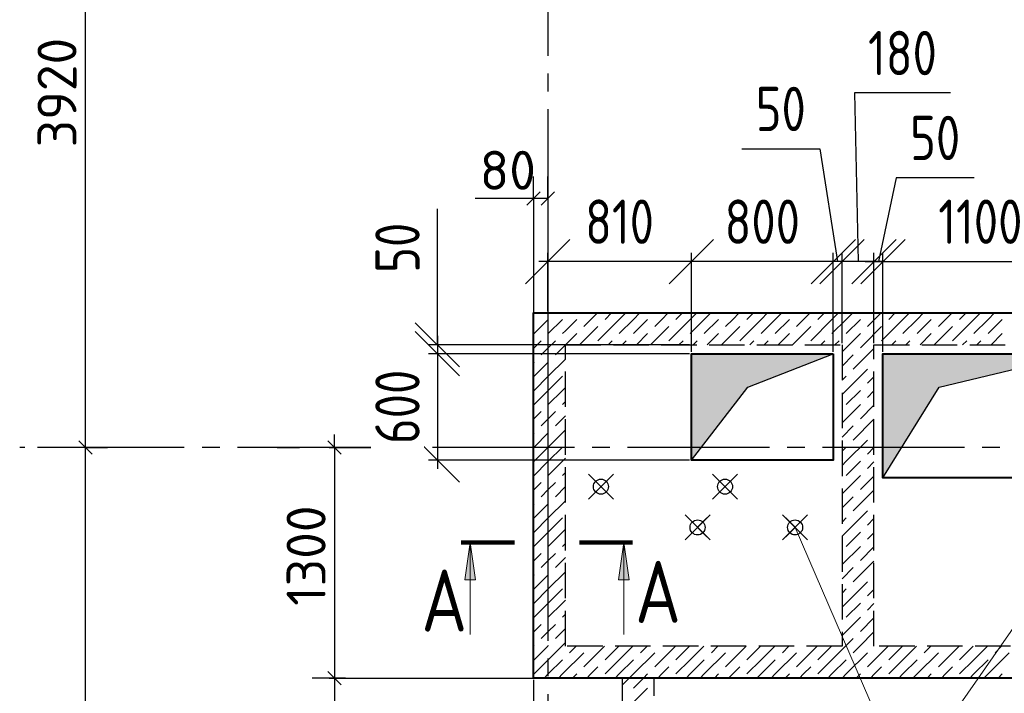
# Model space of a CAD drawing. Header units: millimetres. Extents: x 40580 to 1930067, y -240640 to 81020.
# Tile 549 of 656: x 1319985 to 1325538, y -204946 to -201146. Entities that reach past the tile are written whole.
import ezdxf

# ---------------------------------------------------------------- set-up
doc = ezdxf.new("R2010")
doc.units = ezdxf.units.MM
for name, pattern in [('______2', [270, 200, -70]), ('______5', [1100, 800, -100, 100, -100]), ('CENTER', [2, 1.25, -0.25, 0.25, -0.25])]:
    doc.linetypes.add(name, pattern=pattern)
for name, color, linetype, lineweight in [('Standard', 7, 'Continuous', 25), ('ОСИ', 7, 'CENTER', 15), ('Основная', 7, 'Continuous', 40), ('Примечания', 7, 'Continuous', 13), ('Размерная линия_ общее', 7, 'Continuous', 25), ('Узлы символ', 7, 'Continuous', 25)]:
    doc.layers.add(name, color=color, linetype=linetype, lineweight=lineweight)
doc.layers.add('ЖБ Стена верхний уровень', color=7, linetype='______2', true_color=0x656565)
for name, color, linetype in [('Размерная выноска', 7, 'Continuous'), ('Тонкие', 7, 'Continuous'), ('ФВ-2', 7, 'Continuous')]:
    doc.layers.add(name, color=color, linetype=linetype)
doc.styles.add('GOST 2.304', font='isocpeur.ttf', dxfattribs={"width": 0.8})
doc.styles.add('GOST 2.304-81', font='txt')
doc.styles.add('ISOCPEUR', font='isocpeur.ttf')
doc.dimstyles.new('СПДС', dxfattribs={"dimscale": 125, "dimtxt": 250, "dimasz": 250, "dimexe": 50, "dimexo": 10, "dimgap": 100, "dimtad": 1, "dimdec": 0, "dimtxsty": 'GOST 2.304-81', "dimblk": 'OBLIQUE', "dimcen": 250, "dimdle": 50, "dimadec": 0, "dimazin": 2, "dimtfac": 0.75, "dimtdec": 0, "dimtmove": 1, "dimatfit": 3, "dimfxl": 1, "dimtfill": 1, "dimtolj": 1, "dimarcsym": 1})

# ---------------------------------------------------------------- blocks, each defined once
blk = doc.blocks.new('_OBLIQUE')
at = {"color": 0, "linetype": 'ByBlock'}
blk.add_line((-0.5, -0.5), (0.5, 0.5), dxfattribs=at)
blk = doc.blocks.new('*D18405')
at = {"layer": 'Defpoints', "color": 0}
for p in [(1322963.4, -202510.2), (1322963.4, -202799.8), (1323773.4, -203029.8)]:
    blk.add_point(p, dxfattribs=at)
at = {"layer": 'Тонкие', "color": 0, "lineweight": -2}
for p, q in [((1322963.4, -202789.8), (1322963.4, -202460.2)), ((1323773.4, -203019.8), (1323773.4, -202460.2)), ((1323823.4, -202510.2), (1322913.4, -202510.2))]:
    blk.add_line(p, q, dxfattribs=at)
at = {"layer": 'Тонкие', "color": 0, "lineweight": -2, "xscale": 250, "yscale": 250, "zscale": 250, "rotation": 180}
blk.add_blockref('_OBLIQUE', (1322963.4, -202510.2), dxfattribs=at)
at = {"layer": 'Тонкие', "color": 0, "lineweight": -2, "xscale": 250, "yscale": 250, "zscale": 250}
blk.add_blockref('_OBLIQUE', (1323773.4, -202510.2), dxfattribs=at)
at = {"layer": 'Тонкие', "color": 0, "insert": (1323368.4, -202285.2), "char_height": 250, "attachment_point": 5, "style": 'GOST 2.304', "bg_fill": 3, "box_fill_scale": 1.1, "bg_fill_color": 256, "bg_fill_true_color": 13158600, "bg_fill_transparency": 0}
blk.add_mtext('\\A1;810', dxfattribs=at)
blk = doc.blocks.new('*D18406')
at = {"layer": 'Defpoints', "color": 0}
for p in [(1323773.4, -202510.2), (1323773.4, -203029.8), (1324573.4, -203029.8)]:
    blk.add_point(p, dxfattribs=at)
at = {"layer": 'Тонкие', "color": 0, "lineweight": -2}
for p, q in [((1323773.4, -203019.8), (1323773.4, -202460.2)), ((1324573.4, -203019.8), (1324573.4, -202460.2)), ((1324623.4, -202510.2), (1323723.4, -202510.2))]:
    blk.add_line(p, q, dxfattribs=at)
at = {"layer": 'Тонкие', "color": 0, "lineweight": -2, "xscale": 250, "yscale": 250, "zscale": 250, "rotation": 180}
blk.add_blockref('_OBLIQUE', (1323773.4, -202510.2), dxfattribs=at)
at = {"layer": 'Тонкие', "color": 0, "lineweight": -2, "xscale": 250, "yscale": 250, "zscale": 250}
blk.add_blockref('_OBLIQUE', (1324573.4, -202510.2), dxfattribs=at)
at = {"layer": 'Тонкие', "color": 0, "insert": (1324173.4, -202285.2), "char_height": 250, "attachment_point": 5, "style": 'GOST 2.304', "bg_fill": 3, "box_fill_scale": 1.1, "bg_fill_color": 256, "bg_fill_true_color": 13158600, "bg_fill_transparency": 0}
blk.add_mtext('\\A1;800', dxfattribs=at)
blk = doc.blocks.new('*D18407')
at = {"layer": 'Defpoints', "color": 0}
for p in [(1324573.4, -202510.2), (1324573.4, -203029.8), (1324623.4, -202979.8)]:
    blk.add_point(p, dxfattribs=at)
at = {"layer": 'Тонкие', "color": 0, "lineweight": -2}
for p, q in [((1324057.7, -201874), (1324497.7, -201874)), ((1324497.7, -201874), (1324598.4, -202510.2)), ((1324573.4, -203019.8), (1324573.4, -202460.2)), ((1324623.4, -202969.8), (1324623.4, -202460.2)), ((1324673.4, -202510.2), (1324523.4, -202510.2))]:
    blk.add_line(p, q, dxfattribs=at)
at = {"layer": 'Тонкие', "color": 0, "lineweight": -2, "xscale": 250, "yscale": 250, "zscale": 250}
blk.add_blockref('_OBLIQUE', (1324573.4, -202510.2), dxfattribs=at)
at = {"layer": 'Тонкие', "color": 0, "lineweight": -2, "xscale": 250, "yscale": 250, "zscale": 250, "rotation": 180}
blk.add_blockref('_OBLIQUE', (1324623.4, -202510.2), dxfattribs=at)
at = {"layer": 'Тонкие', "color": 0, "insert": (1324277.7, -201649), "char_height": 250, "attachment_point": 5, "style": 'GOST 2.304', "bg_fill": 3, "box_fill_scale": 1.1, "bg_fill_color": 256, "bg_fill_true_color": 13158600, "bg_fill_transparency": 0}
blk.add_mtext('\\A1;50', dxfattribs=at)
blk = doc.blocks.new('*D18408')
at = {"layer": 'Defpoints', "color": 0}
for p in [(1324623.4, -202510.2), (1324623.4, -202979.8), (1324803.4, -202979.8)]:
    blk.add_point(p, dxfattribs=at)
at = {"layer": 'Тонкие', "color": 0, "lineweight": -2}
for p, q in [((1325234.1, -201558.8), (1324694.1, -201558.8)), ((1324694.1, -201558.8), (1324713.4, -202510.2)), ((1324623.4, -202969.8), (1324623.4, -202460.2)), ((1324803.4, -202969.8), (1324803.4, -202460.2)), ((1324853.4, -202510.2), (1324573.4, -202510.2))]:
    blk.add_line(p, q, dxfattribs=at)
at = {"layer": 'Тонкие', "color": 0, "lineweight": -2, "xscale": 250, "yscale": 250, "zscale": 250}
blk.add_blockref('_OBLIQUE', (1324623.4, -202510.2), dxfattribs=at)
at = {"layer": 'Тонкие', "color": 0, "lineweight": -2, "xscale": 250, "yscale": 250, "zscale": 250, "rotation": 180}
blk.add_blockref('_OBLIQUE', (1324803.4, -202510.2), dxfattribs=at)
at = {"layer": 'Тонкие', "color": 0, "insert": (1324964.1, -201333.8), "char_height": 250, "attachment_point": 5, "style": 'GOST 2.304', "bg_fill": 3, "box_fill_scale": 1.1, "bg_fill_color": 256, "bg_fill_true_color": 13158600, "bg_fill_transparency": 0}
blk.add_mtext('\\A1;180', dxfattribs=at)
blk = doc.blocks.new('*D18409')
at = {"layer": 'Defpoints', "color": 0}
for p in [(1325953.4, -202510.2), (1324853.4, -203029.8), (1325953.4, -203029.8)]:
    blk.add_point(p, dxfattribs=at)
at = {"layer": 'Тонкие', "color": 0, "lineweight": -2}
for p, q in [((1324853.4, -203019.8), (1324853.4, -202460.2)), ((1325953.4, -203019.8), (1325953.4, -202460.2)), ((1324803.4, -202510.2), (1326003.4, -202510.2))]:
    blk.add_line(p, q, dxfattribs=at)
at = {"layer": 'Тонкие', "color": 0, "lineweight": -2, "xscale": 250, "yscale": 250, "zscale": 250, "rotation": 180}
blk.add_blockref('_OBLIQUE', (1324853.4, -202510.2), dxfattribs=at)
at = {"layer": 'Тонкие', "color": 0, "lineweight": -2, "xscale": 250, "yscale": 250, "zscale": 250}
blk.add_blockref('_OBLIQUE', (1325953.4, -202510.2), dxfattribs=at)
at = {"layer": 'Тонкие', "color": 0, "insert": (1325403.4, -202285.2), "char_height": 250, "attachment_point": 5, "style": 'GOST 2.304', "bg_fill": 3, "box_fill_scale": 1.1, "bg_fill_color": 256, "bg_fill_true_color": 13158600, "bg_fill_transparency": 0}
blk.add_mtext('\\A1;1100', dxfattribs=at)
blk = doc.blocks.new('*D18410')
at = {"layer": 'Defpoints', "color": 0}
for p in [(1324853.4, -202510.2), (1324803.4, -202979.8), (1324853.4, -203029.8)]:
    blk.add_point(p, dxfattribs=at)
at = {"layer": 'Тонкие', "color": 0, "lineweight": -2}
for p, q in [((1324928.4, -202037.7), (1324828.4, -202510.2)), ((1325368.4, -202037.7), (1324928.4, -202037.7)), ((1324803.4, -202969.8), (1324803.4, -202460.2)), ((1324853.4, -203019.8), (1324853.4, -202460.2)), ((1324753.4, -202510.2), (1324903.4, -202510.2))]:
    blk.add_line(p, q, dxfattribs=at)
at = {"layer": 'Тонкие', "color": 0, "lineweight": -2, "xscale": 250, "yscale": 250, "zscale": 250}
blk.add_blockref('_OBLIQUE', (1324803.4, -202510.2), dxfattribs=at)
at = {"layer": 'Тонкие', "color": 0, "lineweight": -2, "xscale": 250, "yscale": 250, "zscale": 250, "rotation": 180}
blk.add_blockref('_OBLIQUE', (1324853.4, -202510.2), dxfattribs=at)
at = {"layer": 'Тонкие', "color": 0, "insert": (1325148.4, -201812.7), "char_height": 250, "attachment_point": 5, "style": 'GOST 2.304', "bg_fill": 3, "box_fill_scale": 1.1, "bg_fill_color": 256, "bg_fill_true_color": 13158600, "bg_fill_transparency": 0}
blk.add_mtext('\\A1;50', dxfattribs=at)
blk = doc.blocks.new('*D18413')
at = {"layer": 'Defpoints', "color": 0}
for p in [(1323773.4, -203029.8), (1322340.8, -203629.8), (1323773.4, -203629.8)]:
    blk.add_point(p, dxfattribs=at)
at = {"layer": 'Тонкие', "color": 0, "lineweight": -2}
for p, q in [((1323763.4, -203029.8), (1322290.8, -203029.8)), ((1322340.8, -202979.8), (1322340.8, -203679.8)), ((1323763.4, -203629.8), (1322290.8, -203629.8))]:
    blk.add_line(p, q, dxfattribs=at)
at = {"layer": 'Тонкие', "color": 0, "lineweight": -2, "xscale": 250, "yscale": 250, "zscale": 250}
for p, rotation in [((1322340.8, -203029.8), 90), ((1322340.8, -203629.8), 270)]:
    blk.add_blockref('_OBLIQUE', p, dxfattribs=dict(at, rotation=rotation))
at = {"layer": 'Тонкие', "color": 0, "insert": (1322115.8, -203329.8), "char_height": 250, "attachment_point": 5, "rotation": 90, "style": 'GOST 2.304', "bg_fill": 3, "box_fill_scale": 1.1, "bg_fill_color": 256, "bg_fill_true_color": 13158600, "bg_fill_transparency": 0}
blk.add_mtext('\\A1;600', dxfattribs=at)
blk = doc.blocks.new('*D18414')
at = {"layer": 'Defpoints', "color": 0}
for p in [(1322340.8, -203029.8), (1323773.4, -202979.8), (1323773.4, -203029.8)]:
    blk.add_point(p, dxfattribs=at)
at = {"layer": 'Тонкие', "color": 0, "lineweight": -2}
for p, q in [((1322340.8, -202979.8), (1322340.8, -202212.4)), ((1322340.8, -202929.8), (1322340.8, -203079.8)), ((1323763.4, -202979.8), (1322290.8, -202979.8)), ((1323763.4, -203029.8), (1322290.8, -203029.8))]:
    blk.add_line(p, q, dxfattribs=at)
at = {"layer": 'Тонкие', "color": 0, "lineweight": -2, "xscale": 250, "yscale": 250, "zscale": 250}
for p, rotation in [((1322340.8, -202979.8), 270), ((1322340.8, -203029.8), 90)]:
    blk.add_blockref('_OBLIQUE', p, dxfattribs=dict(at, rotation=rotation))
at = {"layer": 'Тонкие', "color": 0, "insert": (1322115.8, -202432.4), "char_height": 250, "attachment_point": 5, "rotation": 90, "style": 'GOST 2.304', "bg_fill": 3, "box_fill_scale": 1.1, "bg_fill_color": 256, "bg_fill_true_color": 13158600, "bg_fill_transparency": 0}
blk.add_mtext('\\A1;50', dxfattribs=at)
blk = doc.blocks.new('*D18416')
at = {"layer": 'Defpoints', "color": 0}
for p in [(1322883.4, -204859.8), (1327643.4, -204859.8), (1322883.4, -206645.1)]:
    blk.add_point(p, dxfattribs=at)
at = {"layer": 'Тонкие', "color": 0, "lineweight": -2}
for p, q in [((1322883.4, -204869.8), (1322883.4, -206695.1)), ((1327643.4, -204869.8), (1327643.4, -206695.1)), ((1327693.4, -206645.1), (1322833.4, -206645.1))]:
    blk.add_line(p, q, dxfattribs=at)
at = {"layer": 'Тонкие', "color": 0, "lineweight": -2, "xscale": 250, "yscale": 250, "zscale": 250, "rotation": 180}
blk.add_blockref('_OBLIQUE', (1322883.4, -206645.1), dxfattribs=at)
at = {"layer": 'Тонкие', "color": 0, "lineweight": -2, "xscale": 250, "yscale": 250, "zscale": 250}
blk.add_blockref('_OBLIQUE', (1327643.4, -206645.1), dxfattribs=at)
at = {"layer": 'Тонкие', "color": 0, "insert": (1325263.4, -206420.1), "char_height": 250, "attachment_point": 5, "style": 'GOST 2.304', "bg_fill": 3, "box_fill_scale": 1.1, "bg_fill_color": 256, "bg_fill_true_color": 13158600, "bg_fill_transparency": 0}
blk.add_mtext('\\A1;4760', dxfattribs=at)

msp = doc.modelspace()

# ---------------------------------------------------------------- hatches: boundary and pattern name
at = {"layer": 'Узлы символ', "linetype": 'Continuous', "lineweight": 13, "transparency": 33554687}
for points in [[(1322495.8, -204305.4), (1322525.8, -204095.4), (1322555.8, -204305.4)], [(1323362, -204305.4), (1323392, -204095.4), (1323422, -204305.4)]]:
    msp.add_hatch(color=7, dxfattribs=at).paths.add_polyline_path(points, flags=16)

# ---------------------------------------------------------------- linework, layer by layer
for centre in [(1323263.4, -203779.8), (1323963.4, -203779.8), (1323808.4, -204009.8), (1324358.4, -204009.8)]:
    msp.add_circle(centre, 42.5)
at = {"layer": 'Standard', "color": 7, "linetype": 'Continuous', "lineweight": -3, "transparency": 33554687}
for p, q in [((1320355.6, -203559.8), (1320355.6, -199639.8)), ((1322883.4, -202155), (1322808.4, -202155)), ((1322963.4, -202155), (1322883.4, -202155)), ((1321760.5, -203559.8), (1321760.5, -203484.8)), ((1320355.6, -207479.8), (1320355.6, -203559.8)), ((1321760.5, -203559.8), (1321760.5, -204859.8)), ((1321760.5, -204859.8), (1321760.5, -204934.8)), ((1321760.5, -204859.8), (1321760.5, -207569.8))]:
    msp.add_line(p, q, dxfattribs=at)
at = {"layer": 'Standard', "color": 251, "linetype": 'Continuous', "lineweight": -3, "true_color": 0x656565, "transparency": 33554687}
for p, q in [((1322883.4, -202155), (1322883.4, -202030)), ((1322963.4, -202155), (1322963.4, -202030)), ((1322883.4, -202155), (1322883.4, -202280)), ((1322883.4, -202155), (1322883.4, -204035)), ((1322963.4, -202155), (1322963.4, -202280)), ((1322963.4, -202155), (1322963.4, -204035)), ((1320355.6, -203559.8), (1320230.6, -203559.8)), ((1320355.6, -203559.8), (1320480.6, -203559.8)), ((1321437.3, -203559.8), (1321562.3, -203559.8)), ((1321823, -203559.8), (1321698, -203559.8)), ((1321730, -203559.8), (1322230, -203559.8)), ((1321760.5, -204859.8), (1321635.5, -204859.8)), ((1321823, -204859.8), (1321698, -204859.8)), ((1321760.5, -204859.8), (1321885.5, -204859.8)), ((1321760.5, -204859.8), (1321885.5, -204859.8))]:
    msp.add_line(p, q, dxfattribs=at)
at = {"layer": 'Standard', "color": 7, "linetype": 'Continuous', "lineweight": 25, "transparency": 33554687}
for p, q in [((1322920.9, -202117.5), (1322845.9, -202192.5)), ((1323000.9, -202117.5), (1322925.9, -202192.5)), ((1320393.1, -203597.3), (1320318.1, -203522.3)), ((1321723, -203522.3), (1321798, -203597.3)), ((1321723, -204822.3), (1321798, -204897.3)), ((1321723, -204822.3), (1321798, -204897.3))]:
    msp.add_line(p, q, dxfattribs=at)
at = {"layer": 'Standard', "color": 251, "linetype": 'Continuous', "lineweight": -3, "true_color": 0x656565, "transparency": 33554687}
for points in [[(1320355.6, -203559.8), (1320338.6, -203559.8), (1320338.6, -203559.8), (1320085.1, -203559.8)], [(1321730, -204859.8), (1322111.5, -204859.8), (1322111.5, -204859.8), (1322883.4, -204859.8)], [(1321760.5, -204859.8), (1321777.5, -204859.8), (1321777.5, -204859.8), (1323313.9, -204859.8)]]:
    msp.add_lwpolyline(points, dxfattribs=at)
at = {"layer": 'ЖБ Стена верхний уровень', "color": 251, "linetype": '______2', "lineweight": -3, "true_color": 0x656565, "transparency": 33554687}
for p, q in [((1322883.4, -202799.8), (1322883.4, -202979.8)), ((1327463.4, -202799.8), (1323063.4, -202799.8)), ((1322883.4, -202979.8), (1322883.4, -204679.8)), ((1323063.4, -204679.8), (1323063.4, -202979.8)), ((1323063.4, -202979.8), (1324623.4, -202979.8)), ((1324623.4, -202979.8), (1324623.4, -204679.8)), ((1324803.4, -202979.8), (1327463.4, -202979.8)), ((1324803.4, -204679.8), (1324803.4, -202979.8)), ((1322883.4, -204679.8), (1322883.4, -204859.8)), ((1324623.4, -204679.8), (1323063.4, -204679.8)), ((1327463.4, -204679.8), (1324803.4, -204679.8)), ((1322883.4, -204859.8), (1323383.4, -204859.8)), ((1323383.4, -204859.8), (1323383.4, -207389.8)), ((1323563.4, -204859.8), (1328713.4, -204859.8)), ((1323563.4, -207389.8), (1323563.4, -204859.8))]:
    msp.add_line(p, q, dxfattribs=at)
at = {"layer": 'ЖБ Стена верхний уровень', "color": 9, "linetype": 'Continuous', "lineweight": -3, "true_color": 0xc7c7c7, "transparency": 33554687}
for p, q in [((1323206.5, -202836.7), (1323243.5, -202799.8)), ((1323323.5, -202799.8), (1323286.5, -202836.7)), ((1323403.5, -202799.8), (1323366.5, -202836.7)), ((1323446.5, -202836.7), (1323483.5, -202799.8)), ((1323606.5, -202836.7), (1323643.5, -202799.8)), ((1323723.5, -202799.8), (1323686.5, -202836.7)), ((1323803.5, -202799.8), (1323766.5, -202836.7)), ((1323846.5, -202836.7), (1323883.5, -202799.8)), ((1324006.5, -202836.7), (1324043.5, -202799.8)), ((1324123.5, -202799.8), (1324086.5, -202836.7)), ((1324203.5, -202799.8), (1324166.5, -202836.7)), ((1324246.5, -202836.7), (1324283.5, -202799.8)), ((1324406.5, -202836.7), (1324443.5, -202799.8)), ((1324523.5, -202799.8), (1324486.5, -202836.7)), ((1324603.5, -202799.8), (1324566.5, -202836.7)), ((1324646.5, -202836.7), (1324683.5, -202799.8)), ((1324806.5, -202836.7), (1324843.5, -202799.8)), ((1324923.5, -202799.8), (1324886.5, -202836.7)), ((1325003.5, -202799.8), (1324966.5, -202836.7)), ((1325046.5, -202836.7), (1325083.5, -202799.8)), ((1325206.5, -202836.7), (1325243.5, -202799.8)), ((1325323.5, -202799.8), (1325286.5, -202836.7)), ((1325403.5, -202799.8), (1325366.5, -202836.7)), ((1325446.5, -202836.7), (1325483.5, -202799.8)), ((1322966.5, -202836.7), (1322883.4, -202919.9)), ((1323046.5, -202836.7), (1322966.5, -202916.7)), ((1323126.5, -202836.7), (1323063.4, -202899.9)), ((1323166.5, -202876.7), (1323206.5, -202836.7)), ((1323366.5, -202836.7), (1323246.5, -202956.7)), ((1323446.5, -202836.7), (1323366.5, -202916.7)), ((1323526.5, -202836.7), (1323446.5, -202916.7)), ((1323566.5, -202876.7), (1323606.5, -202836.7)), ((1323766.5, -202836.7), (1323646.5, -202956.7)), ((1323846.5, -202836.7), (1323766.5, -202916.7)), ((1323926.5, -202836.7), (1323846.5, -202916.7)), ((1323966.5, -202876.7), (1324006.5, -202836.7)), ((1324166.5, -202836.7), (1324046.5, -202956.7)), ((1324246.5, -202836.7), (1324166.5, -202916.7)), ((1324326.5, -202836.7), (1324246.5, -202916.7)), ((1324366.5, -202876.7), (1324406.5, -202836.7)), ((1324566.5, -202836.7), (1324446.5, -202956.7)), ((1324646.5, -202836.7), (1324566.5, -202916.7)), ((1324726.5, -202836.7), (1324646.5, -202916.7)), ((1324766.5, -202876.7), (1324806.5, -202836.7)), ((1324966.5, -202836.7), (1324846.5, -202956.7)), ((1325046.5, -202836.7), (1324966.5, -202916.7)), ((1325126.5, -202836.7), (1325046.5, -202916.7)), ((1325166.5, -202876.7), (1325206.5, -202836.7)), ((1325366.5, -202836.7), (1325246.5, -202956.7)), ((1325446.5, -202836.7), (1325366.5, -202916.7)), ((1325526.5, -202836.7), (1325446.5, -202916.7)), ((1323063.4, -202899.9), (1323046.5, -202916.7)), ((1323126.5, -202916.7), (1323063.4, -202979.8)), ((1323246.5, -202876.7), (1323143.4, -202979.8)), ((1323526.5, -202916.7), (1323463.4, -202979.8)), ((1323646.5, -202876.7), (1323543.4, -202979.8)), ((1323926.5, -202916.7), (1323863.4, -202979.8)), ((1324046.5, -202876.7), (1323943.4, -202979.8)), ((1324326.5, -202916.7), (1324263.4, -202979.8)), ((1324446.5, -202876.7), (1324343.4, -202979.8)), ((1324726.5, -202916.7), (1324663.4, -202979.8)), ((1324846.5, -202876.7), (1324743.4, -202979.8)), ((1325126.5, -202916.7), (1325063.4, -202979.8)), ((1325246.5, -202876.7), (1325143.4, -202979.8)), ((1325526.5, -202916.7), (1325463.4, -202979.8)), ((1322926.5, -202956.7), (1322883.4, -202999.9)), ((1322966.5, -202996.7), (1323006.5, -202956.7)), ((1323326.5, -202956.7), (1323303.4, -202979.8)), ((1323383.4, -202979.8), (1323406.5, -202956.7)), ((1323726.5, -202956.7), (1323703.4, -202979.8)), ((1323783.4, -202979.8), (1323806.5, -202956.7)), ((1324126.5, -202956.7), (1324103.4, -202979.8)), ((1324183.4, -202979.8), (1324206.5, -202956.7)), ((1324526.5, -202956.7), (1324503.4, -202979.8)), ((1324583.4, -202979.8), (1324606.5, -202956.7)), ((1324926.5, -202956.7), (1324903.4, -202979.8)), ((1324983.4, -202979.8), (1325006.5, -202956.7)), ((1325326.5, -202956.7), (1325303.5, -202979.8)), ((1325383.4, -202979.8), (1325406.5, -202956.7)), ((1322926.5, -203036.7), (1322966.5, -202996.7)), ((1323063.4, -202979.8), (1323006.5, -203036.7)), ((1324663.4, -202979.8), (1324623.4, -203019.8)), ((1324803.4, -202999.8), (1324686.5, -203116.7)), ((1324743.4, -202979.8), (1324726.5, -202996.7)), ((1322886.5, -203076.7), (1322883.4, -203079.8)), ((1322966.5, -203076.7), (1322886.5, -203156.7)), ((1322966.5, -203156.7), (1323063.4, -203059.9)), ((1324623.4, -203099.9), (1324686.5, -203036.7)), ((1324646.5, -203236.7), (1324766.5, -203116.7)), ((1322966.5, -203156.7), (1322886.5, -203236.7)), ((1323046.5, -203156.7), (1322966.5, -203236.7)), ((1324646.5, -203156.7), (1324623.4, -203179.9)), ((1324803.4, -203159.8), (1324766.5, -203196.7)), ((1322966.5, -203236.7), (1322883.4, -203319.9)), ((1323046.5, -203236.7), (1322966.5, -203316.7)), ((1323046.5, -203236.7), (1323063.4, -203219.9)), ((1324646.5, -203236.7), (1324623.4, -203259.9)), ((1324726.5, -203236.7), (1324646.5, -203316.7)), ((1324766.5, -203276.7), (1324803.4, -203239.8)), ((1323063.4, -203299.9), (1323046.5, -203316.7)), ((1322926.5, -203356.7), (1322883.4, -203399.9)), ((1322966.5, -203396.7), (1323006.5, -203356.7)), ((1324726.5, -203316.7), (1324623.4, -203419.8)), ((1324803.4, -203319.8), (1324726.5, -203396.7)), ((1322926.5, -203436.7), (1322966.5, -203396.7)), ((1323063.4, -203379.8), (1323006.5, -203436.7)), ((1324803.4, -203399.8), (1324686.5, -203516.7)), ((1322966.5, -203556.7), (1323063.4, -203459.9)), ((1324623.4, -203499.9), (1324686.5, -203436.7)), ((1322886.5, -203476.7), (1322883.4, -203479.8)), ((1322966.5, -203476.7), (1322886.5, -203556.7)), ((1324646.5, -203636.7), (1324766.5, -203516.7)), ((1322966.5, -203556.7), (1322886.5, -203636.7)), ((1323046.5, -203556.7), (1322966.5, -203636.7)), ((1324646.5, -203556.7), (1324623.4, -203579.9)), ((1324803.4, -203559.8), (1324766.5, -203596.7)), ((1322966.5, -203636.7), (1322883.4, -203719.9)), ((1323046.5, -203636.7), (1322966.5, -203716.7)), ((1323046.5, -203636.7), (1323063.4, -203619.9)), ((1324646.5, -203636.7), (1324623.4, -203659.9)), ((1324726.5, -203636.7), (1324646.5, -203716.7)), ((1324766.5, -203676.7), (1324803.4, -203639.8)), ((1323063.4, -203699.9), (1323046.5, -203716.7)), ((1324726.5, -203716.7), (1324623.4, -203819.8)), ((1324803.4, -203719.8), (1324726.5, -203796.7)), ((1322926.5, -203756.7), (1322883.4, -203799.9)), ((1322926.5, -203836.7), (1322966.5, -203796.7)), ((1322966.5, -203796.7), (1323006.5, -203756.7)), ((1323063.4, -203779.8), (1323006.5, -203836.7)), ((1324803.4, -203799.8), (1324686.5, -203916.7)), ((1322966.5, -203956.7), (1323063.4, -203859.9)), ((1324623.4, -203899.9), (1324686.5, -203836.7)), ((1322886.5, -203876.7), (1322883.4, -203879.8)), ((1322966.5, -203876.7), (1322886.5, -203956.7)), ((1324646.5, -204036.7), (1324766.5, -203916.7)), ((1322966.5, -203956.7), (1322886.5, -204036.7)), ((1323046.5, -203956.7), (1322966.5, -204036.7)), ((1324646.5, -203956.7), (1324623.4, -203979.9)), ((1324803.4, -203959.8), (1324766.5, -203996.7)), ((1323046.5, -204036.7), (1323063.4, -204019.9)), ((1322966.5, -204036.7), (1322883.4, -204119.9)), ((1323046.5, -204036.7), (1322966.5, -204116.7)), ((1324646.5, -204036.7), (1324623.4, -204059.9)), ((1324726.5, -204036.7), (1324646.5, -204116.7)), ((1324766.5, -204076.7), (1324803.4, -204039.8)), ((1323063.4, -204099.9), (1323046.5, -204116.7)), ((1324726.5, -204116.7), (1324623.4, -204219.8)), ((1324803.4, -204119.8), (1324726.5, -204196.7)), ((1322926.5, -204156.7), (1322883.4, -204199.9)), ((1322926.5, -204236.7), (1322966.5, -204196.7)), ((1322966.5, -204196.7), (1323006.5, -204156.7)), ((1323063.4, -204179.8), (1323006.5, -204236.7)), ((1324623.4, -204299.9), (1324686.5, -204236.7)), ((1324803.4, -204199.8), (1324686.5, -204316.7)), ((1322886.5, -204276.7), (1322883.4, -204279.8)), ((1322966.5, -204276.7), (1322886.5, -204356.7)), ((1322966.5, -204356.7), (1323063.4, -204259.9)), ((1322966.5, -204356.7), (1322886.5, -204436.7)), ((1323046.5, -204356.7), (1322966.5, -204436.7)), ((1324646.5, -204356.7), (1324623.4, -204379.9)), ((1324646.5, -204436.7), (1324766.5, -204316.7)), ((1324803.4, -204359.8), (1324766.5, -204396.7)), ((1323046.5, -204436.7), (1323063.4, -204419.9)), ((1322966.5, -204436.7), (1322883.4, -204519.9)), ((1323046.5, -204436.7), (1322966.5, -204516.7)), ((1324646.5, -204436.7), (1324623.4, -204459.9)), ((1324726.5, -204436.7), (1324646.5, -204516.7)), ((1324766.5, -204476.7), (1324803.4, -204439.8)), ((1323063.4, -204499.9), (1323046.5, -204516.7)), ((1324726.5, -204516.7), (1324623.4, -204619.8)), ((1324803.4, -204519.8), (1324726.5, -204596.7)), ((1322926.5, -204556.7), (1322883.4, -204599.9)), ((1322966.5, -204596.7), (1323006.5, -204556.7)), ((1323063.4, -204579.8), (1323006.5, -204636.7)), ((1322926.5, -204636.7), (1322966.5, -204596.7)), ((1324643.4, -204679.8), (1324686.5, -204636.7)), ((1324803.4, -204599.8), (1324723.4, -204679.8)), ((1322886.5, -204676.7), (1322883.4, -204679.8)), ((1322883.4, -204679.8), (1322883.4, -204679.8)), ((1322963.4, -204679.8), (1322886.5, -204756.7)), ((1322966.5, -204676.7), (1322963.4, -204679.8)), ((1322966.5, -204756.7), (1323043.4, -204679.8)), ((1323043.4, -204679.8), (1323063.4, -204659.9)), ((1323123.4, -204679.8), (1323086.5, -204716.7)), ((1323283.4, -204679.8), (1323166.5, -204796.7)), ((1323363.4, -204679.8), (1323286.5, -204756.7)), ((1323366.5, -204756.7), (1323443.4, -204679.8)), ((1323523.4, -204679.8), (1323486.5, -204716.7)), ((1323683.4, -204679.8), (1323566.5, -204796.7)), ((1323763.4, -204679.8), (1323686.5, -204756.7)), ((1323766.5, -204756.7), (1323843.4, -204679.8)), ((1323923.4, -204679.8), (1323886.5, -204716.7)), ((1324083.4, -204679.8), (1323966.5, -204796.7)), ((1324163.4, -204679.8), (1324086.5, -204756.7)), ((1324166.5, -204756.7), (1324243.4, -204679.8)), ((1324323.4, -204679.8), (1324286.5, -204716.7)), ((1324483.4, -204679.8), (1324366.5, -204796.7)), ((1324563.4, -204679.8), (1324486.5, -204756.7)), ((1324566.5, -204756.7), (1324643.4, -204679.8)), ((1324723.4, -204679.8), (1324686.5, -204716.7)), ((1324883.4, -204679.8), (1324766.5, -204796.7)), ((1324963.4, -204679.8), (1324886.5, -204756.7)), ((1324966.5, -204756.7), (1325043.4, -204679.8)), ((1325123.4, -204679.8), (1325086.5, -204716.7)), ((1325283.4, -204679.8), (1325166.5, -204796.7)), ((1325363.4, -204679.8), (1325286.5, -204756.7)), ((1325366.5, -204756.7), (1325443.4, -204679.8)), ((1325523.4, -204679.8), (1325486.5, -204716.7)), ((1323046.5, -204836.7), (1323166.5, -204716.7)), ((1323446.5, -204836.7), (1323566.5, -204716.7)), ((1323846.5, -204836.7), (1323966.5, -204716.7)), ((1324246.5, -204836.7), (1324366.5, -204716.7)), ((1324646.5, -204836.7), (1324766.5, -204716.7)), ((1325046.5, -204836.7), (1325166.5, -204716.7)), ((1325446.5, -204836.7), (1325566.5, -204716.7)), ((1322966.5, -204756.7), (1322886.5, -204836.7)), ((1323046.5, -204756.7), (1322966.5, -204836.7)), ((1323206.5, -204836.7), (1323246.5, -204796.7)), ((1323366.5, -204756.7), (1323286.5, -204836.7)), ((1323446.5, -204756.7), (1323366.5, -204836.7)), ((1323606.5, -204836.7), (1323646.5, -204796.7)), ((1323766.5, -204756.7), (1323686.5, -204836.7)), ((1323846.5, -204756.7), (1323766.5, -204836.7)), ((1324006.5, -204836.7), (1324046.5, -204796.7)), ((1324166.5, -204756.7), (1324086.5, -204836.7)), ((1324246.5, -204756.7), (1324166.5, -204836.7)), ((1324406.5, -204836.7), (1324446.5, -204796.7)), ((1324566.5, -204756.7), (1324486.5, -204836.7)), ((1324646.5, -204756.7), (1324566.5, -204836.7)), ((1324806.5, -204836.7), (1324846.5, -204796.7)), ((1324966.5, -204756.7), (1324886.5, -204836.7)), ((1325046.5, -204756.7), (1324966.5, -204836.7)), ((1325206.5, -204836.7), (1325246.5, -204796.7)), ((1325366.5, -204756.7), (1325286.5, -204836.7)), ((1325446.5, -204756.7), (1325366.5, -204836.7)), ((1322966.5, -204836.7), (1322943.5, -204859.8)), ((1323046.5, -204836.7), (1323023.4, -204859.8)), ((1323126.5, -204836.7), (1323103.4, -204859.8)), ((1323183.4, -204859.8), (1323206.5, -204836.7)), ((1323366.5, -204836.7), (1323343.5, -204859.8)), ((1323423.4, -204859.8), (1323383.4, -204899.9)), ((1323446.5, -204836.7), (1323423.4, -204859.8)), ((1323503.4, -204859.8), (1323446.5, -204916.7)), ((1323526.5, -204836.7), (1323503.4, -204859.8)), ((1323583.4, -204859.8), (1323606.5, -204836.7)), ((1323766.5, -204836.7), (1323743.5, -204859.8)), ((1323846.5, -204836.7), (1323823.4, -204859.8)), ((1323926.5, -204836.7), (1323903.4, -204859.8)), ((1323983.4, -204859.8), (1324006.5, -204836.7)), ((1324166.5, -204836.7), (1324143.5, -204859.8)), ((1324246.5, -204836.7), (1324223.4, -204859.8)), ((1324326.5, -204836.7), (1324303.4, -204859.8)), ((1324383.4, -204859.8), (1324406.5, -204836.7)), ((1324566.5, -204836.7), (1324543.5, -204859.8)), ((1324646.5, -204836.7), (1324623.4, -204859.8)), ((1324726.5, -204836.7), (1324703.4, -204859.8)), ((1324783.4, -204859.8), (1324806.5, -204836.7)), ((1324966.5, -204836.7), (1324943.5, -204859.8)), ((1325046.5, -204836.7), (1325023.4, -204859.8)), ((1325126.5, -204836.7), (1325103.4, -204859.8)), ((1325183.4, -204859.8), (1325206.5, -204836.7)), ((1325366.5, -204836.7), (1325343.5, -204859.8)), ((1325446.5, -204836.7), (1325423.4, -204859.8)), ((1325526.5, -204836.7), (1325503.4, -204859.8)), ((1323526.5, -204916.7), (1323406.5, -205036.7))]:
    msp.add_line(p, q, dxfattribs=at)
at = {"layer": 'ОСИ', "color": 8, "linetype": '______5', "lineweight": -3, "transparency": 33554687}
for p, q in [((1322963.4, -199449.8), (1322963.4, -232489.8)), ((1329713.4, -203559.8), (1319985.1, -203559.8))]:
    msp.add_line(p, q, dxfattribs=at)
at = {"layer": 'Основная', "transparency": 33554687}
for points in [[(1324573.4, -203029.8), (1324573.4, -203629.8), (1323773.4, -203629.8), (1323773.4, -203029.8)], [(1325953.4, -203029.8), (1325953.4, -203729.8), (1324853.4, -203729.8), (1324853.4, -203029.8)]]:
    msp.add_lwpolyline(points, close=True, dxfattribs=at)
at = {"layer": 'Примечания', "color": 7, "linetype": 'Continuous', "lineweight": 13, "transparency": 33554687}
for p, q in [((1323334.1, -203850.5), (1323192.7, -203709.1)), ((1323192.7, -203850.5), (1323334.1, -203709.1)), ((1324034.1, -203850.5), (1323892.6, -203709.1)), ((1323892.6, -203850.5), (1324034.1, -203709.1)), ((1326123.4, -203809.7), (1324980, -205449.4)), ((1323879.1, -204080.5), (1323737.6, -203939.1)), ((1323737.6, -204080.5), (1323879.1, -203939.1)), ((1324429.1, -204080.5), (1324287.6, -203939.1)), ((1324287.6, -204080.5), (1324429.1, -203939.1)), ((1324358.4, -204009.8), (1324980, -205449.4))]:
    msp.add_line(p, q, dxfattribs=at)
at = {"layer": 'Размерная выноска', "color": 7, "linetype": 'Continuous', "lineweight": 25, "transparency": 33554687}
msp.add_line((1322883.4, -202155), (1322553.4, -202155), dxfattribs=at)
at = {"layer": 'Размерная линия_ общее', "color": 7, "linetype": 'Continuous', "lineweight": 18, "transparency": 33554687}
for p, q in [((1323316.5, -203832.8), (1323210.4, -203726.7)), ((1323210.4, -203832.8), (1323316.5, -203726.7)), ((1324016.4, -203832.8), (1323910.3, -203726.7)), ((1323910.3, -203832.8), (1324016.4, -203726.7)), ((1323861.4, -204062.8), (1323755.3, -203956.7)), ((1323755.3, -204062.8), (1323861.4, -203956.7)), ((1324411.4, -204062.8), (1324305.3, -203956.7)), ((1324305.3, -204062.8), (1324411.4, -203956.7))]:
    msp.add_line(p, q, dxfattribs=at)
at = {"layer": 'Тонкие'}
msp.add_line((1324853.4, -203729.8), (1325171.8, -203217.9), dxfattribs=at)
at = {"layer": 'Тонкие', "lineweight": 100}
for p, q in [((1322475.8, -204095.4), (1322775.8, -204095.4)), ((1323142, -204095.4), (1323442, -204095.4))]:
    msp.add_line(p, q, dxfattribs=at)
at = {"layer": 'Узлы символ', "color": 7, "linetype": 'Continuous', "lineweight": 13, "transparency": 33554687}
for p, q in [((1322495.8, -204305.4), (1322525.8, -204095.4)), ((1322525.8, -204095.4), (1322525.8, -204614.6)), ((1322525.8, -204095.4), (1322525.8, -204095.4)), ((1322525.8, -204095.4), (1322525.8, -204095.4)), ((1322525.8, -204095.4), (1322525.8, -204095.4)), ((1322525.8, -204095.4), (1322555.8, -204305.4)), ((1323362, -204305.4), (1323392, -204095.4)), ((1323392, -204095.4), (1323392, -204614.6)), ((1323392, -204095.4), (1323392, -204095.4)), ((1323392, -204095.4), (1323392, -204095.4)), ((1323392, -204095.4), (1323392, -204095.4)), ((1323392, -204095.4), (1323422, -204305.4)), ((1322555.8, -204305.4), (1322495.8, -204305.4)), ((1322525.8, -204305.4), (1322525.8, -204320.4)), ((1323422, -204305.4), (1323362, -204305.4)), ((1323392, -204305.4), (1323392, -204320.4))]:
    msp.add_line(p, q, dxfattribs=at)

# ---------------------------------------------------------------- texts
at = {"layer": 'Standard', "color": 7, "linetype": 'Continuous', "lineweight": 25, "transparency": 33554687, "char_height": 220, "attachment_point": 7, "style": 'ISOCPEUR'}
for s, insert, width, rotation in [('3920', (1320305.6, -201865.6), 657.046, 90), ('80', (1322579.9, -202105), 391.317, 0), ('1300', (1321710.5, -204452.2), 610.171, 90)]:
    msp.add_mtext(s, dxfattribs=dict(at, insert=insert, width=width, rotation=rotation))
at = {"layer": 'Узлы символ', "color": 7, "linetype": 'Continuous', "lineweight": -3, "transparency": 33554687, "char_height": 350, "attachment_point": 7, "style": 'ISOCPEUR'}
for insert, width in [((1322250.8, -204597.9), 458.079), ((1323456.3, -204548.8), 458.088)]:
    msp.add_mtext('\\W0.82;А', dxfattribs=dict(at, insert=insert, width=width))

# ---------------------------------------------------------------- next in the draw order: dimensions: what is measured, and where the dimension line sits
at = {"layer": 'Тонкие'}
dim = msp.add_linear_dim(base=(1322963.4, -202510.2), p1=(1323773.4, -203029.8), p2=(1322963.4, -202799.8), dimstyle='СПДС', override={"dimscale": 1, "dimtxsty": 'GOST 2.304'}, dxfattribs=at)
dim.commit()
dim.dimension.update_dxf_attribs({"geometry": '*D18405', "text_midpoint": (1323368.4, -202285.2)})

# ---------------------------------------------------------------- next in the draw order: dimensions: what is measured, and where the dimension line sits
dim = msp.add_linear_dim(base=(1323773.4, -202510.2), p1=(1324573.4, -203029.8), p2=(1323773.4, -203029.8), dimstyle='СПДС', override={"dimscale": 1, "dimtxsty": 'GOST 2.304'}, dxfattribs=at)
dim.commit()
dim.dimension.update_dxf_attribs({"geometry": '*D18406', "text_midpoint": (1324173.4, -202285.2)})

# ---------------------------------------------------------------- next in the draw order: dimensions: what is measured, and where the dimension line sits
dim = msp.add_linear_dim(base=(1324573.4, -202510.2), p1=(1324623.4, -202979.8), p2=(1324573.4, -203029.8), dimstyle='СПДС', override={"dimscale": 1, "dimtxsty": 'GOST 2.304'}, dxfattribs=at)
dim.commit()
dim.dimension.update_dxf_attribs({"geometry": '*D18407', "text_midpoint": (1324397.7, -201874), "dimtype": 160})
dim = msp.add_linear_dim(base=(1322340.8, -203629.8), p1=(1323773.4, -203029.8), p2=(1323773.4, -203629.8), angle=270, dimstyle='СПДС', override={"dimscale": 1, "dimtxsty": 'GOST 2.304'}, dxfattribs=at)
dim.commit()
dim.dimension.update_dxf_attribs({"geometry": '*D18413', "text_midpoint": (1322340.8, -203329.8), "dimtype": 160})

# ---------------------------------------------------------------- next in the draw order: linework, layer by layer
for p, q in [((1324091.8, -203217.9), (1324573.4, -203029.8)), ((1323773.4, -203629.8), (1324091.8, -203217.9))]:
    msp.add_line(p, q, dxfattribs=at)

# ---------------------------------------------------------------- next in the draw order: dimensions: what is measured, and where the dimension line sits
dim = msp.add_linear_dim(base=(1324623.4, -202510.2), p1=(1324803.4, -202979.8), p2=(1324623.4, -202979.8), dimstyle='СПДС', override={"dimscale": 1, "dimtxsty": 'GOST 2.304'}, dxfattribs=at)
dim.commit()
dim.dimension.update_dxf_attribs({"geometry": '*D18408', "text_midpoint": (1324794.1, -201558.8), "dimtype": 160})
dim = msp.add_linear_dim(base=(1322340.8, -203029.8), p1=(1323773.4, -202979.8), p2=(1323773.4, -203029.8), angle=270, dimstyle='СПДС', override={"dimscale": 1, "dimtxsty": 'GOST 2.304'}, dxfattribs=at)
dim.commit()
dim.dimension.update_dxf_attribs({"geometry": '*D18414', "text_midpoint": (1322308.4, -202432.4), "dimtype": 160})

# ---------------------------------------------------------------- next in the draw order: hatches: boundary and pattern name
at = {"layer": 'ФВ-2'}
h = msp.add_hatch(color=256, dxfattribs=at)
h.dxf.hatch_style = 1
h.paths.add_polyline_path([(1324522.1, -203049.8), (1323773.4, -203049.8), (1323773.4, -203629.8), (1324091.8, -203217.9)])
h.paths.add_polyline_path([(1323773.4, -203029.8), (1323773.4, -203049.8), (1324522.1, -203049.8), (1324573.4, -203029.8)])

# ---------------------------------------------------------------- next in the draw order: dimensions: what is measured, and where the dimension line sits
at = {"layer": 'Тонкие'}
dim = msp.add_linear_dim(base=(1325953.4, -202510.2), p1=(1324853.4, -203029.8), p2=(1325953.4, -203029.8), angle=180, dimstyle='СПДС', override={"dimscale": 1, "dimtxsty": 'GOST 2.304'}, dxfattribs=at)
dim.commit()
dim.dimension.update_dxf_attribs({"geometry": '*D18409', "text_midpoint": (1325403.4, -202285.2)})

# ---------------------------------------------------------------- next in the draw order: dimensions: what is measured, and where the dimension line sits
dim = msp.add_linear_dim(base=(1324853.4, -202510.2), p1=(1324803.4, -202979.8), p2=(1324853.4, -203029.8), angle=180, dimstyle='СПДС', override={"dimscale": 1, "dimtxsty": 'GOST 2.304'}, dxfattribs=at)
dim.commit()
dim.dimension.update_dxf_attribs({"geometry": '*D18410', "text_midpoint": (1325028.4, -202037.7), "dimtype": 160})

# ---------------------------------------------------------------- next in the draw order: hatches: boundary and pattern name
at = {"layer": 'ФВ-2'}
h = msp.add_hatch(color=256, dxfattribs=at)
h.dxf.hatch_style = 1
h.paths.add_polyline_path([(1325562.6, -203123.8), (1325171.8, -203217.9), (1324853.4, -203729.8), (1324853.4, -203049.8)])
h.paths.add_polyline_path([(1325562.6, -203123.8), (1324853.4, -203049.8), (1324853.4, -203029.8), (1325953.4, -203029.8)])

# ---------------------------------------------------------------- next in the draw order: linework, layer by layer
at = {"layer": 'Основная'}
msp.add_lwpolyline([(1327643.4, -202799.8), (1327643.4, -204859.8), (1322883.4, -204859.8), (1322883.4, -202799.8)], close=True, dxfattribs=at)
at = {"layer": 'Тонкие'}
msp.add_line((1325171.8, -203217.9), (1325953.4, -203029.8), dxfattribs=at)

# ---------------------------------------------------------------- next in the draw order: dimensions: what is measured, and where the dimension line sits
dim = msp.add_linear_dim(base=(1322883.4, -206645.1), p1=(1327643.4, -204859.8), p2=(1322883.4, -204859.8), dimstyle='СПДС', override={"dimscale": 1, "dimtxsty": 'GOST 2.304'}, dxfattribs=at)
dim.commit()
dim.dimension.update_dxf_attribs({"geometry": '*D18416', "text_midpoint": (1325263.4, -206420.1)})

doc.saveas('drawing.dxf')
